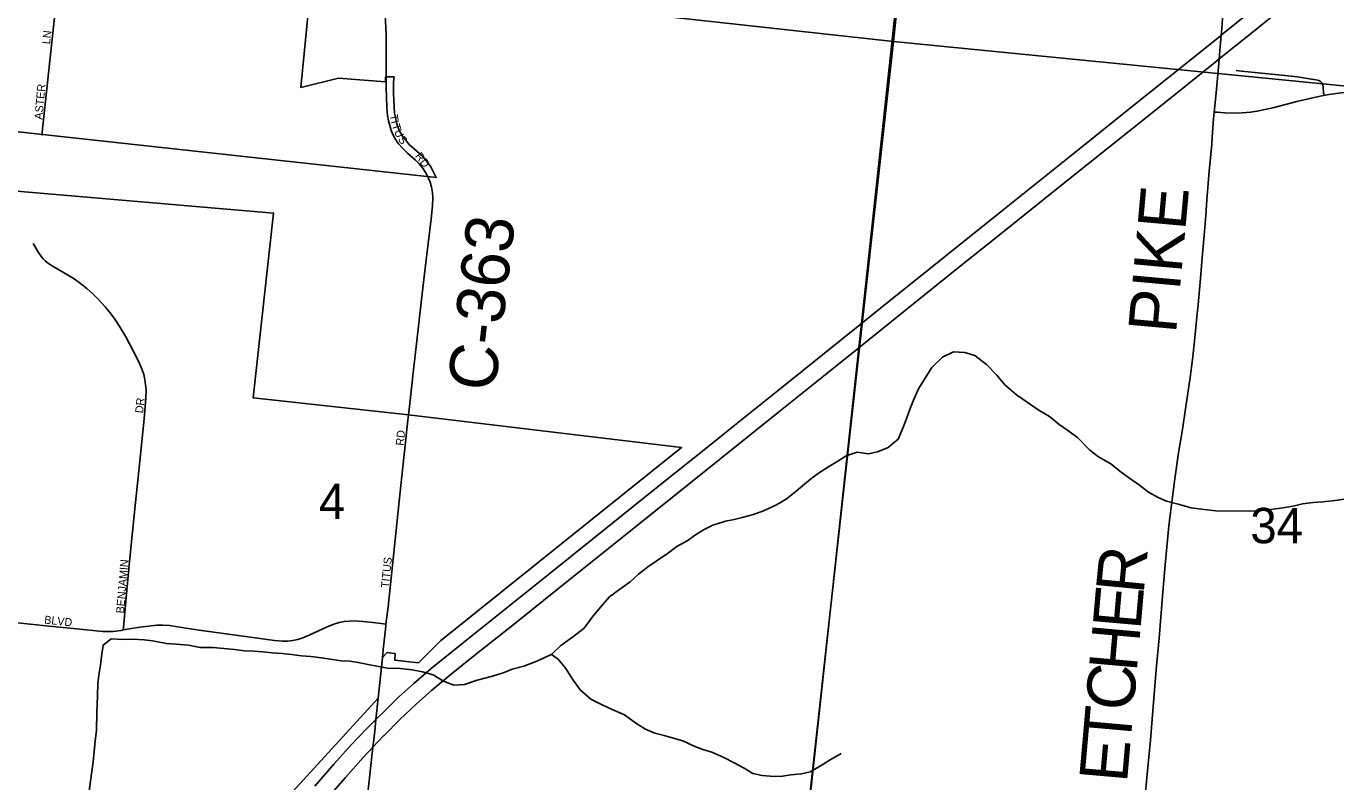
# Model space of a CAD drawing. Extents: x 1410790 to 1770854, y 566777 to 831614.
# Drawn here: x 1625664 to 1633845, y 695849 to 700569 of the extents above; entities that cross this region are included whole.
import ezdxf

# ---------------------------------------------------------------- set-up
doc = ezdxf.new("R2010")
doc.units = 0
for name, color, linetype in [('GM_X_City_Street', 7, 'Continuous'), ('GM_X_City_Street_Text', 7, 'Continuous'), ('GM_X_Corporation', 7, 'Continuous'), ('GM_X_County_Road', 7, 'Continuous'), ('GM_X_County_Road_Text', 7, 'Continuous'), ('GM_X_Interstate_Route', 7, 'Continuous'), ('GM_X_Minor_River', 7, 'Continuous'), ('GM_X_Section', 7, 'Continuous'), ('GM_X_Section_Text', 7, 'Continuous'), ('GM_X_Township', 7, 'Continuous'), ('GM_X_Township_Road', 7, 'Continuous'), ('GM_X_Township_Road_Text', 7, 'Continuous')]:
    doc.layers.add(name, color=color, linetype=linetype)

msp = doc.modelspace()

# ---------------------------------------------------------------- linework, layer by layer
at = {"layer": 'GM_X_City_Street'}
for points in [[(1625761, 699888.8), (1625840.7, 700623.3)], [(1628180.2, 699610.6), (1628179.7, 699611.8), (1628179.7, 699612), (1628174.4, 699625.4), (1628159, 699654.9), (1628140.5, 699682.6), (1628119.3, 699708.1), (1628095.9, 699731.6), (1628046.6, 699774.9), (1628011.4, 699808.6), (1627990.4, 699833), (1627972.4, 699859.6), (1627957.2, 699888.1), (1627944.6, 699917.8), (1627934.8, 699948.5), (1627927.7, 699976.9), (1627921.5, 700011.7), (1627916.3, 700061.2), (1627913.9, 700125.8), (1627912.9, 700185.9), (1627912.5, 700208.4)], [(1626270.4, 696797.1), (1626271.7, 696811.5), (1626291, 697022.5), (1626307, 697202.3), (1626317.8, 697307.3), (1626347.2, 697594.3), (1626367, 697790.3), (1626399.7, 698117), (1626412.1, 698247.5), (1626412.5, 698297.5), (1626409.3, 698329.2), (1626405, 698361), (1626398.1, 698392.1), (1626387.5, 698422.7), (1626366.4, 698471.2), (1626332.8, 698540.8), (1626286, 698627.3), (1626244.5, 698697.9), (1626217.9, 698739.1), (1626189.2, 698778.7), (1626158.1, 698816.5), (1626113.7, 698864.5), (1626078.6, 698898.8), (1626041.9, 698931.2), (1626003.5, 698961.5), (1625963.6, 698989.9), (1625922.2, 699016), (1625836.7, 699065.1), (1625808.7, 699082.6), (1625795, 699092.3), (1625782, 699102.9), (1625770, 699114.7), (1625759.3, 699127.8), (1625741.1, 699155.7), (1625707.2, 699212.1)], [(1627927.2, 696964.5), (1627933.4, 697021.7), (1627995.9, 697619.6), (1628014.5, 697798.1), (1628027.1, 697911.6), (1628048.7, 698108.2)], [(1625489.3, 696853.5), (1625766.8, 696825.8), (1625978.9, 696804.7), (1626141.9, 696787.8), (1626174.2, 696786.7), (1626206.7, 696787.6), (1626256.1, 696794.7), (1626270.4, 696797.1)], [(1626270.4, 696797.1), (1626373.2, 696814), (1626426.8, 696821.5), (1626479.1, 696826.5), (1626517.7, 696826.5), (1626561.3, 696824), (1626609.9, 696816.7), (1626745, 696795.3), (1626880.8, 696777.3), (1627215.7, 696731.2), (1627264.3, 696727.1), (1627296.6, 696727.3), (1627328.5, 696731.2), (1627360.2, 696738.2), (1627391.1, 696747.8), (1627436.2, 696766.3), (1627540.5, 696814.3), (1627586.4, 696833), (1627618.1, 696842.9), (1627650.7, 696849.7), (1627683.8, 696853.1), (1627717, 696853.6), (1627766.4, 696850.9), (1627848.1, 696841.7), (1627864.4, 696839.6), (1627911.2, 696833.5)]]:
    msp.add_lwpolyline(points, dxfattribs=at)
at = {"layer": 'GM_X_Corporation'}
for points in [[(1627509, 701506.3), (1627379.7, 700186.2), (1627615.3, 700245.1), (1627908.6, 700222.1), (1627908.7, 700252.2), (1627962, 700252), (1627958.6, 700221.8), (1627958.3, 700148.9), (1627965.1, 700026), (1627978.8, 699957.9), (1627992.8, 699916.7), (1628016.6, 699878.8), (1628056.6, 699829.3), (1628139.4, 699756.1), (1628169.1, 699722), (1628191.2, 699690.3), (1628225.1, 699623.3), (1624811.7, 699996.2), (1624928, 701143.3)], [(1624728.7, 699613.9), (1627209, 699401.3), (1627082.2, 698247.7), (1628052.2, 698140.1), (1629757.5, 697937.8), (1628251.5, 696729.5), (1628114.3, 696591.2), (1627967.4, 696607.4), (1627968, 696650.7), (1627948.6, 696651.7), (1627919.5, 696655.6), (1627889.9, 696625.3), (1627862, 696371.8), (1626458.8, 694835.4), (1626490.8, 694745), (1625976.8, 694133.6), (1625832.9, 693994.4), (1625714.7, 693899.7), (1625540.6, 693824.9)]]:
    msp.add_lwpolyline(points, dxfattribs=at)
at = {"layer": 'GM_X_County_Road'}
for points in [[(1633194.3, 701279), (1633181.7, 701134.9), (1633166.4, 700955), (1633139.8, 700644.3), (1633130.1, 700526.7)], [(1627912.1, 700250.6), (1627913.3, 700387.6), (1627913.4, 700453), (1627912.5, 700518.6), (1627909.1, 700600.6), (1627903.6, 700666.1), (1627894.4, 700732.1), (1627875.3, 700843.6), (1627854.9, 700969.2)], [(1633130.1, 700526.7), (1633129, 700513.5), (1633125, 700465.1), (1633116.4, 700364.4), (1633116.4, 700363.7)], [(1633116.4, 700363.7), (1633108.1, 700266.7), (1633096.9, 700153.5), (1633089.2, 700072), (1633087.1, 700049.6), (1633085.5, 700032.5)], [(1633222.5, 700291.3), (1633254.9, 700288.4), (1633547.9, 700258), (1633603.2, 700251.6), (1633642.3, 700246.1), (1633681.3, 700240.2), (1633705.7, 700236.3), (1633722.9, 700233.2), (1633738, 700228.8), (1633746.7, 700224.6), (1633755.1, 700217.1), (1633761, 700207.5), (1633763.3, 700200.1), (1633765.2, 700191.1), (1633766.4, 700179.9), (1633769.3, 700135.8)], [(1627912.5, 700208.4), (1627912, 700240.2), (1627912.1, 700250.6)], [(1633085.5, 700032.5), (1633105.9, 700031), (1633126.8, 700029.4), (1633150.9, 700027.6), (1633216.9, 700025.9), (1633260.4, 700027.4), (1633314.6, 700032.5), (1633362.9, 700040.4), (1633458.9, 700061.6), (1633602.2, 700097.4), (1633681.8, 700118), (1633746.4, 700131.5), (1633769.3, 700135.8)], [(1633769.3, 700135.8), (1633802.1, 700141.4), (1633833.9, 700146.1), (1633877.6, 700151.8), (1633924.4, 700156), (1633983.3, 700159.1), (1634047.4, 700159.7), (1634113.7, 700156.4), (1634214.8, 700147.8), (1634246.6, 700144.5)], [(1628048.7, 698108.2), (1628052.2, 698140.1), (1628058.5, 698194), (1628083.5, 698422), (1628102.1, 698584.6), (1628132.9, 698861.3), (1628156, 699056.3), (1628192.8, 699365.3), (1628201.2, 699446.9), (1628203.4, 699496.5), (1628201.3, 699529.7), (1628195.6, 699562.4), (1628186.5, 699594.4), (1628180.2, 699610.6)], [(1627911.2, 696833.5), (1627926.3, 696957), (1627927.2, 696964.5)], [(1627838.7, 696146.4), (1627840.8, 696165.6), (1627848.2, 696237.3), (1627862, 696371.8), (1627879.2, 696525.7), (1627889.6, 696622.2), (1627889.9, 696625.3), (1627894.2, 696673), (1627909.6, 696820.6), (1627911.2, 696833.5)], [(1627773.8, 695553.9), (1627784.1, 695643.7), (1627829.9, 696065.2), (1627838.7, 696146.4)]]:
    msp.add_lwpolyline(points, dxfattribs=at)
at = {"layer": 'GM_X_Interstate_Route'}
for points in [[(1627466.8, 695820.7), (1627585.2, 695958.3), (1627695.3, 696081.3), (1627791.7, 696182.2), (1627848.2, 696237.3), (1627899.9, 696287.7), (1627992.6, 696379.5), (1628086.2, 696463), (1628193.5, 696555.7), (1628396.3, 696718.1), (1628925.7, 697142.9), (1629603.8, 697687), (1629929.5, 697946.7), (1630103, 698087.1), (1630384.7, 698312.8), (1630881.2, 698711.1), (1631011.3, 698815.6), (1631419.7, 699143.2), (1631775.7, 699428.5), (1632212.5, 699777.2), (1632583.1, 700074.5), (1633005.2, 700413.1), (1633121.7, 700507.6), (1633129, 700513.5), (1633308.9, 700659)], [(1627899, 696138.8), (1627998.7, 696237.4), (1628100.7, 696333), (1628195.3, 696417.9), (1628318.9, 696520), (1628458.6, 696632.8), (1628725.1, 696844.2), (1628980.1, 697050.7), (1629479.5, 697450.3), (1629825.4, 697726.7), (1630362.6, 698157.9), (1630644.6, 698383), (1630864.1, 698559.5), (1631488.1, 699061.4), (1631731.6, 699255.9), (1632153.3, 699595.2), (1632564.2, 699921.7), (1632833.8, 700136), (1633088.8, 700342.3), (1633116.4, 700364.4), (1633319.5, 700526.4), (1633485.3, 700660.4)], [(1625364, 693097.2), (1625387, 693125.1), (1625521.8, 693290.4), (1625720.9, 693530.7), (1625977.9, 693843.8), (1626268.5, 694198.8), (1626436.5, 694402.7), (1626446.9, 694415.3), (1626883.4, 694940.2), (1627207.4, 695332), (1627465.2, 695650.9), (1627571, 695776.4), (1627657.7, 695875), (1627768.7, 695999.9), (1627829.9, 696065.2), (1627897.7, 696137.4), (1627899, 696138.8)]]:
    msp.add_lwpolyline(points, dxfattribs=at)
at = {"layer": 'GM_X_Minor_River'}
for points in [[(1629844.7, 697391.6), (1629899, 697425.2), (1629953.2, 697450.8), (1630031.3, 697476.1), (1630085.4, 697487.7), (1630135.4, 697499.3), (1630199.5, 697516.8), (1630265.7, 697538.3), (1630349.9, 697579.7), (1630410.2, 697615.2), (1630460.5, 697654.8), (1630512.8, 697696.5), (1630563.2, 697740.1), (1630613.4, 697775.7), (1630681.8, 697821.2), (1630734, 697850.9), (1630786.2, 697884.5), (1630854.4, 697907.9), (1630926.2, 697897.3), (1630982.3, 697908.9), (1631048.5, 697936.4), (1631110.9, 697989.9), (1631143.5, 698067.8), (1631166, 698121.7), (1631186.5, 698179.6), (1631206.9, 698233.5), (1631237.5, 698303.3), (1631286.1, 698381), (1631320.6, 698436.8), (1631387.1, 698502.3), (1631457.3, 698533.8), (1631527.2, 698531.2), (1631589, 698512.7), (1631662.5, 698456), (1631727.8, 698389.4), (1631777.3, 698328.9), (1631850.6, 698266.2), (1631916.2, 698219.6), (1631985.7, 698172.9), (1632055.3, 698130.3), (1632116.8, 698079.7), (1632170.4, 698043.2), (1632232, 697998.6), (1632307.2, 697919.9), (1632362.8, 697879.4), (1632438.4, 697834.7), (1632495.9, 697788.1), (1632549.5, 697749.7), (1632619.1, 697701), (1632674.7, 697658.5), (1632734.3, 697623.9), (1632786.1, 697601.5), (1632859.8, 697582.8), (1632941.6, 697560.1), (1633021.4, 697549.4), (1633095.3, 697540.8), (1633305.1, 697539), (1633383, 697542.4), (1633439.1, 697549.9), (1633513.1, 697559.3), (1633579.1, 697570.8), (1633637.2, 697584.3), (1633703.2, 697593.8), (1633763.2, 697597.3), (1633841.2, 697606.6), (1633909.2, 697616.1)], [(1626058.1, 695790.5), (1626064.7, 695852.5), (1626081.7, 695972.5), (1626088.3, 696038.6), (1626094.8, 696102.6), (1626103.4, 696170.6), (1626104.3, 696276.7), (1626106.8, 696332.8), (1626109.3, 696384.8), (1626111.9, 696462.9), (1626118.4, 696514.9), (1626128.9, 696576.9), (1626133.4, 696631), (1626144, 696703), (1626194.3, 696742.6), (1626268.2, 696738), (1626328.1, 696739.5), (1626400, 696734.9), (1626451.9, 696728.5), (1626539.7, 696711.7), (1626601.6, 696709.2), (1626677.5, 696702.6), (1626751.3, 696688), (1626831.2, 696687.3), (1626899.1, 696680.8), (1626965, 696674.2), (1627024.9, 696667.7), (1627088.8, 696665.2), (1627142.7, 696660.8), (1627200.6, 696654.3), (1627262.5, 696649.8), (1627320.4, 696643.3), (1627384.3, 696634.7), (1627442.2, 696630.3), (1627508.1, 696623.7), (1627577.9, 696613.1), (1627631.8, 696604.7), (1627685.8, 696602.2), (1627737.6, 696593.8), (1627799.5, 696581.3), (1627865.3, 696568.7), (1627921.2, 696558.2), (1627999.1, 696555.6), (1628074.9, 696547), (1628138.8, 696536.4), (1628206.6, 696515.8), (1628270.2, 696477.3), (1628335.9, 696452.7), (1628401.9, 696456.2), (1628480, 696483.6), (1628538.1, 696499.1), (1628592.2, 696512.7), (1628650.3, 696532.2), (1628700.4, 696551.8), (1628772.5, 696571.3), (1628842.7, 696598.7), (1628894.9, 696620.3), (1628947, 696645.9), (1629003.5, 696699.6), (1629075.9, 696753), (1629150.3, 696808.5), (1629200.8, 696878.2), (1629261.4, 696951.8), (1629307.8, 697003.4), (1629378.2, 697056.9), (1629436.5, 697098.5), (1629488.9, 697146.2), (1629545.2, 697189.8), (1629599.5, 697227.4), (1629669.9, 697274.8), (1629728.2, 697318.4), (1629792.5, 697353.9), (1629844.7, 697391.6)], [(1628944.6, 696644.8), (1628986.7, 696615.6), (1629034.2, 696557.1), (1629075.6, 696488.7), (1629124.9, 696422.2), (1629190.4, 696365.6), (1629262, 696328.9), (1629323.7, 696300.4), (1629401.4, 696267.7), (1629478.8, 696211), (1629532.5, 696176.5), (1629590.2, 696152), (1629650, 696137.5), (1629713.8, 696118.9), (1629765.6, 696104.5), (1629837.3, 696071.9), (1629891.1, 696051.4), (1629946.9, 696032.9), (1630022.5, 696000.2), (1630086.2, 695967.7), (1630149.8, 695933.1), (1630203.5, 695900.6), (1630261.3, 695888.1), (1630335.2, 695881.5), (1630389.2, 695883.1), (1630441.2, 695892.7), (1630507.2, 695898.1), (1630561.3, 695911.7), (1630629.6, 695951.2), (1630685.8, 695986.7), (1630754.1, 696026.2)]]:
    msp.add_lwpolyline(points, dxfattribs=at)
at = {"layer": 'GM_X_Section'}
for points in [[(1626009.2, 706398.7), (1631638.2, 705801), (1631082.5, 700473.2), (1625593.5, 701077.1)], [(1631638.2, 705801), (1636885.2, 705190.3), (1636360.6, 699952), (1631082.5, 700473.2)], [(1625593.5, 701077.1), (1631082.5, 700473.2), (1630488.5, 695128), (1625091.4, 695724.7)], [(1631082.5, 700473.2), (1636360.6, 699952), (1635827.9, 694553.9), (1630488.5, 695128)]]:
    msp.add_lwpolyline(points, close=True, dxfattribs=at)
at = {"layer": 'GM_X_Township'}
for points in [[(1618894.5, 712517.2), (1623710.9, 712046), (1629354.2, 711518.6), (1632167.4, 711240.7), (1631916.2, 708742.9), (1631326.5, 702883.4), (1631321, 702829.2), (1631070.4, 700463), (1630881.2, 698711.1), (1630864.1, 698559.5), (1630490.7, 695105.8), (1630185.5, 692523.4), (1629885.3, 689842.3), (1629646.5, 687839.8), (1629632, 687706.9), (1629570.2, 687086.3), (1628687.9, 679299.8)], [(1642695.3, 710171.5), (1637152.1, 710725.5), (1632167.4, 711240.7), (1631916.2, 708742.9), (1631326.5, 702883.4), (1631321, 702829.2), (1631070.4, 700463), (1630881.2, 698711.1), (1630864.1, 698559.5), (1630490.7, 695105.8), (1630185.5, 692523.4), (1629885.3, 689842.3), (1629646.5, 687839.8), (1629632, 687706.9), (1629570.2, 687086.3), (1628687.9, 679299.8)]]:
    msp.add_lwpolyline(points, dxfattribs=at)
at = {"layer": 'GM_X_Township_Road'}
for points in [[(1633069.3, 699832.7), (1633073.1, 699875.5), (1633081.4, 699990.1), (1633085.5, 700032.5)], [(1632651.5, 695733.5), (1632667.3, 695896.7), (1632687.1, 696108.9), (1632697.6, 696239.7), (1632723.5, 696550.1), (1632740.9, 696746.1), (1632762.4, 697007.6), (1632779.7, 697203.6), (1632802.6, 697448.4), (1632817.6, 697578.6), (1632839.9, 697741), (1632863, 697903.2), (1632886.9, 698048.8), (1632906.7, 698178.6), (1632934.3, 698373.3), (1632949.7, 698487.2), (1632961.8, 698601.5), (1632973.9, 698732.1), (1632984.1, 698829.9), (1632998.5, 698993.4), (1633009.2, 699124), (1633024, 699287.3), (1633031.9, 699385.3), (1633039.7, 699483.4), (1633054, 699663.2), (1633069.3, 699832.7)]]:
    msp.add_lwpolyline(points, dxfattribs=at)

# ---------------------------------------------------------------- texts
at = {"layer": 'GM_X_City_Street_Text'}
for s, rotation, p in [('LN', 83.98261, (1625812.7, 700454.5)), ('ASTER', 84.80847, (1625764.3, 699983.6)), ('T', 278.99749, (1627934.7, 700014.3)), ('I', 285.27975, (1627941.4, 699973.7)), ('T', 286.42962, (1627947.6, 699951.4)), ('U', 294.52821, (1627960.2, 699910.4)), ('S', 305.96694, (1627983.9, 699861)), ('RD', 307.41392, (1628090.1, 699756.6)), ('DR', 83.98261, (1626393.5, 698148.9)), ('RD', 83.99398, (1628021.5, 697946.5)), ('BENJAMIN', 85.17047, (1626274.7, 696898.9)), ('TITUS', 84.14739, (1627929.1, 697057.7)), ('BLVD', 353.99114, (1625774.7, 696837.3))]:
    msp.add_text(s, height=50, rotation=rotation, dxfattribs=at).set_placement(p)
at = {"layer": 'GM_X_County_Road_Text'}
msp.add_text('C-363', height=300, rotation=83.38481, dxfattribs=at).set_placement((1628593.1, 698280.9))
at = {"layer": 'GM_X_Section_Text'}
for s, p in [('4', (1627491.9, 697489.9)), ('34', (1633310.9, 697338.7))]:
    msp.add_text(s, height=221, rotation=0.00001, dxfattribs=at).set_placement(p)
at = {"layer": 'GM_X_Township_Road_Text'}
for s, rotation, p in [('PIKE', 84.83216, (1632845.9, 698644)), ('R', 84.48436, (1632643.7, 697016.3)), ('E', 84.95785, (1632624, 696793.4)), ('H', 84.9686, (1632600.8, 696530.5)), ('C', 84.97041, (1632579.2, 696285)), ('T', 84.97085, (1632559.6, 696061.5)), ('E', 84.97085, (1632539.9, 695838))]:
    msp.add_text(s, height=300, rotation=rotation, dxfattribs=at).set_placement(p)

doc.saveas('drawing.dxf')
